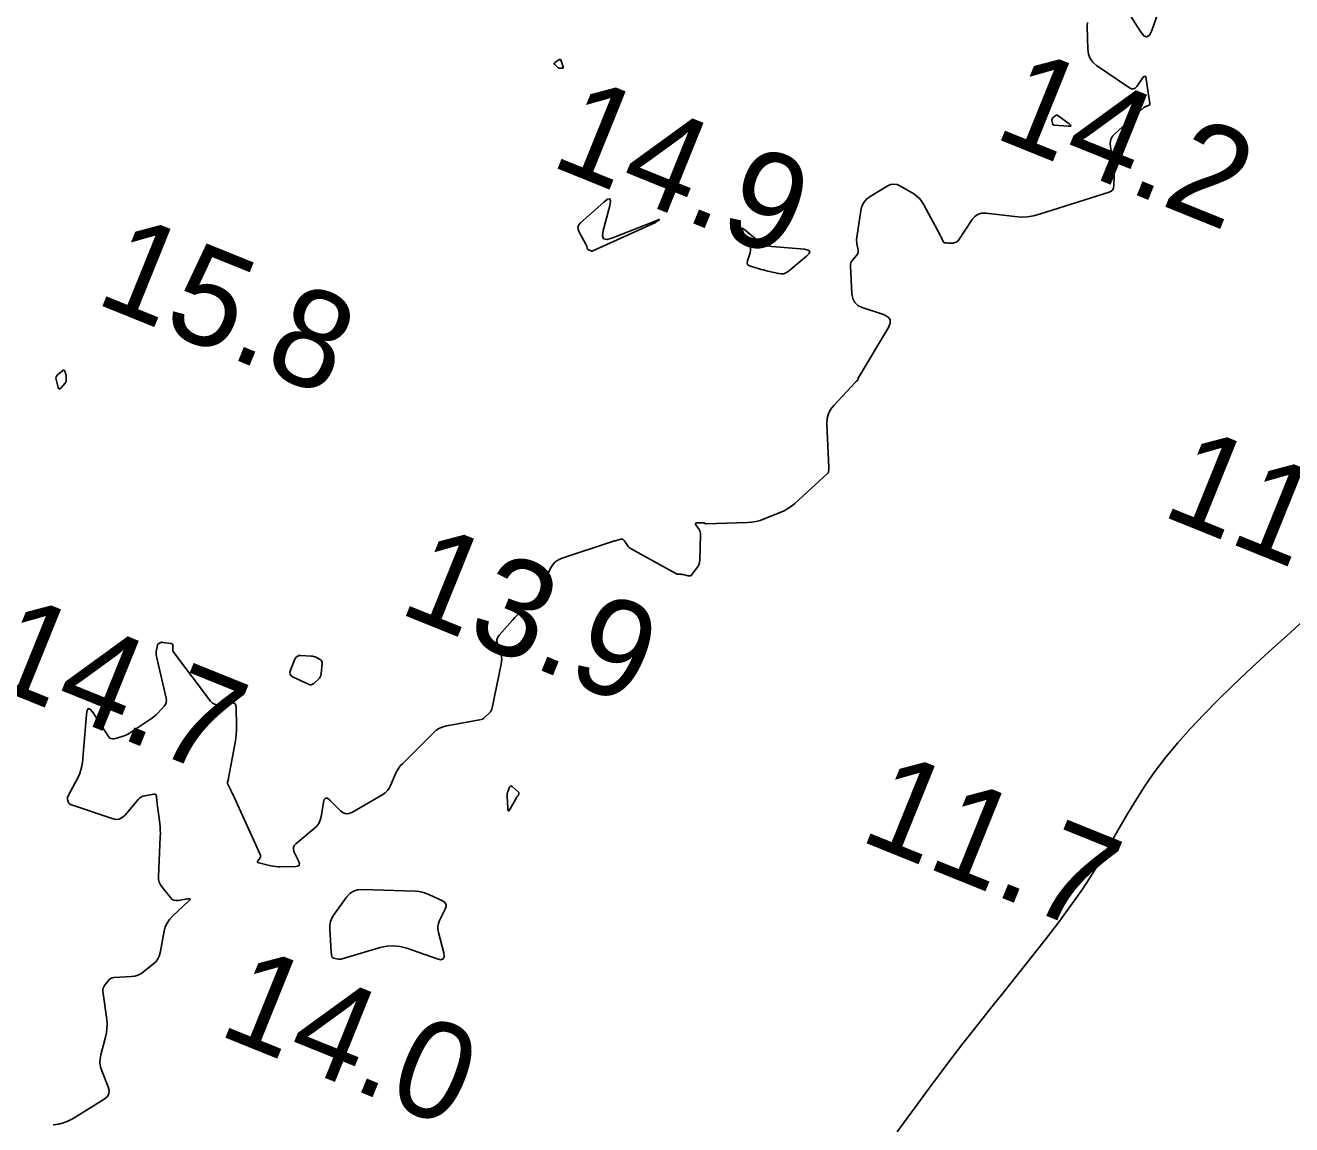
# Model space of a CAD drawing. Extents: x 3040093 to 3056816, y 408076 to 509144.
# Drawn here: x 3044515.2 to 3044580.3, y 440673.4 to 440730 of the extents above; entities that cross this region are included whole.
import ezdxf

# ---------------------------------------------------------------- set-up
doc = ezdxf.new("R2010")
doc.units = 0
for name, color, linetype in [('V-CHAN-CONT-EL12-1112', 7, 'Continuous'), ('V-CHAN-CONT-EL15', 7, 'Continuous'), ('V-TOPO-SOUN-0810', 7, 'Continuous')]:
    doc.layers.add(name, color=color, linetype=linetype)

msp = doc.modelspace()

# ---------------------------------------------------------------- linework, layer by layer
at = {"layer": 'V-CHAN-CONT-EL12-1112'}
msp.add_lwpolyline([(3044580.998, 440699.359), (3044580.263, 440698.694), (3044579.522, 440698.027), (3044578.777, 440697.35), (3044578.028, 440696.656), (3044577.283, 440695.948), (3044576.548, 440695.227), (3044575.832, 440694.498), (3044575.142, 440693.762), (3044574.487, 440693.025), (3044573.874, 440692.288), (3044573.311, 440691.555), (3044572.802, 440690.827), (3044572.336, 440690.102), (3044571.896, 440689.373), (3044571.469, 440688.636), (3044571.039, 440687.886), (3044570.59, 440687.117), (3044570.107, 440686.326), (3044569.575, 440685.505), (3044568.983, 440684.654), (3044568.339, 440683.776), (3044567.655, 440682.881), (3044566.945, 440681.975), (3044566.22, 440681.066), (3044565.493, 440680.162), (3044564.777, 440679.27), (3044564.084, 440678.399), (3044563.424, 440677.555), (3044562.796, 440676.737), (3044562.198, 440675.944), (3044561.627, 440675.176), (3044561.08, 440674.431), (3044560.554, 440673.708), (3044560.045, 440673.006)], dxfattribs=at)
at = {"layer": 'V-CHAN-CONT-EL15'}
for points in [[(3044573.701, 440731.269), (3044573.15, 440729.717), (3044573.028, 440729.472), (3044572.889, 440729.38), (3044572.733, 440729.44), (3044572.56, 440729.652), (3044571.609, 440731.166)], [(3044569.831, 440730.115), (3044569.823, 440729.91), (3044569.848, 440728.741), (3044569.88, 440728.491), (3044569.966, 440728.27), (3044570.104, 440728.078), (3044570.296, 440727.915), (3044571.997, 440726.759), (3044572.102, 440726.708), (3044572.199, 440726.702), (3044572.288, 440726.742), (3044572.368, 440726.827), (3044572.673, 440727.258), (3044572.742, 440727.336), (3044572.797, 440727.355), (3044572.837, 440727.313), (3044572.863, 440727.212), (3044573.043, 440725.946), (3044573.043, 440725.911), (3044573.032, 440725.883), (3044573.012, 440725.861), (3044572.981, 440725.845), (3044572.835, 440725.795), (3044572.8, 440725.781), (3044572.766, 440725.763), (3044572.735, 440725.743), (3044572.705, 440725.718), (3044571.256, 440724.409), (3044571.125, 440724.262), (3044571.041, 440724.098), (3044571.004, 440723.917), (3044571.013, 440723.72), (3044571.17, 440722.742), (3044571.187, 440722.616), (3044571.199, 440722.489), (3044571.205, 440722.362), (3044571.206, 440722.234), (3044571.197, 440721.723), (3044571.18, 440721.607), (3044571.133, 440721.512), (3044571.056, 440721.44), (3044570.95, 440721.39), (3044567.369, 440720.248), (3044567.056, 440720.166), (3044566.741, 440720.119), (3044566.421, 440720.105), (3044566.099, 440720.127), (3044564.609, 440720.302), (3044564.394, 440720.302), (3044564.204, 440720.247), (3044564.04, 440720.138), (3044563.9, 440719.975), (3044563.171, 440718.882), (3044563.153, 440718.859), (3044563.132, 440718.84), (3044563.108, 440718.825), (3044563.081, 440718.815), (3044562.967, 440718.779), (3044562.939, 440718.772), (3044562.91, 440718.767), (3044562.881, 440718.764), (3044562.851, 440718.763), (3044562.67, 440718.768), (3044562.603, 440718.77), (3044562.49, 440718.773), (3044562.469, 440718.776), (3044562.452, 440718.784), (3044562.437, 440718.797), (3044562.426, 440718.815), (3044562.32, 440719.038), (3044562.299, 440719.081), (3044562.277, 440719.125), (3044562.255, 440719.168), (3044562.232, 440719.211), (3044561.418, 440720.738), (3044561.315, 440720.904), (3044561.193, 440721.052), (3044561.052, 440721.182), (3044560.891, 440721.293), (3044560.211, 440721.703), (3044560.041, 440721.78), (3044559.871, 440721.805), (3044559.701, 440721.779), (3044559.532, 440721.702), (3044558.649, 440721.165), (3044558.466, 440721.027), (3044558.325, 440720.862), (3044558.227, 440720.668), (3044558.171, 440720.446), (3044557.962, 440719.045), (3044557.953, 440718.965), (3044557.951, 440718.886), (3044557.956, 440718.807), (3044557.968, 440718.728), (3044558.027, 440718.412), (3044558.034, 440718.335), (3044558.023, 440718.263), (3044557.995, 440718.196), (3044557.951, 440718.133), (3044557.732, 440717.883), (3044557.685, 440717.819), (3044557.653, 440717.75), (3044557.636, 440717.675), (3044557.632, 440717.596), (3044557.707, 440716.15), (3044557.751, 440715.905), (3044557.855, 440715.705), (3044558.02, 440715.552), (3044558.245, 440715.444), (3044559.341, 440715.081), (3044559.557, 440714.973), (3044559.671, 440714.827), (3044559.681, 440714.642), (3044559.588, 440714.419), (3044558.036, 440711.813), (3044558.032, 440711.804), (3044558.028, 440711.794), (3044558.026, 440711.785), (3044558.025, 440711.774), (3044558.023, 440711.732), (3044558.022, 440711.722), (3044558.018, 440711.713), (3044558.013, 440711.705), (3044558.006, 440711.698), (3044557.932, 440711.634), (3044557.917, 440711.621), (3044557.903, 440711.607), (3044557.889, 440711.594), (3044557.875, 440711.579), (3044556.777, 440710.407), (3044556.615, 440710.198), (3044556.502, 440709.97), (3044556.438, 440709.723), (3044556.425, 440709.459), (3044556.517, 440707.213), (3044556.517, 440707.185), (3044556.517, 440707.157), (3044556.515, 440707.128), (3044556.513, 440707.1), (3044556.502, 440706.988), (3044556.497, 440706.961), (3044556.487, 440706.937), (3044556.473, 440706.915), (3044556.454, 440706.894), (3044554.764, 440705.358), (3044554.594, 440705.217), (3044554.414, 440705.092), (3044554.223, 440704.984), (3044554.021, 440704.893), (3044553.194, 440704.562), (3044552.985, 440704.488), (3044552.772, 440704.434), (3044552.556, 440704.398), (3044552.335, 440704.38), (3044550.21, 440704.304), (3044550.197, 440704.304), (3044550.185, 440704.307), (3044550.173, 440704.311), (3044550.161, 440704.317), (3044550.117, 440704.345), (3044550.105, 440704.352), (3044550.093, 440704.356), (3044550.081, 440704.359), (3044550.068, 440704.359), (3044549.728, 440704.357), (3044549.679, 440704.35), (3044549.653, 440704.331), (3044549.652, 440704.299), (3044549.674, 440704.254), (3044549.838, 440704.011), (3044549.872, 440703.952), (3044549.895, 440703.89), (3044549.909, 440703.825), (3044549.912, 440703.757), (3044549.877, 440702.432), (3044549.867, 440702.336), (3044549.843, 440702.244), (3044549.805, 440702.158), (3044549.753, 440702.077), (3044549.464, 440701.694), (3044549.427, 440701.656), (3044549.386, 440701.633), (3044549.339, 440701.624), (3044549.287, 440701.63), (3044549.023, 440701.694), (3044548.99, 440701.701), (3044548.958, 440701.706), (3044548.925, 440701.71), (3044548.892, 440701.712), (3044548.761, 440701.717), (3044548.728, 440701.72), (3044548.697, 440701.726), (3044548.666, 440701.737), (3044548.637, 440701.751), (3044546.351, 440703.014), (3044546.293, 440703.051), (3044546.241, 440703.093), (3044546.194, 440703.142), (3044546.153, 440703.196), (3044545.982, 440703.449), (3044545.948, 440703.488), (3044545.909, 440703.511), (3044545.863, 440703.52), (3044545.812, 440703.513), (3044545.596, 440703.456), (3044545.542, 440703.441), (3044545.488, 440703.425), (3044545.435, 440703.409), (3044545.382, 440703.392), (3044542.743, 440702.515), (3044542.565, 440702.436), (3044542.415, 440702.327), (3044542.293, 440702.187), (3044542.198, 440702.017), (3044541.749, 440700.98), (3044541.733, 440700.942), (3044541.718, 440700.904), (3044541.703, 440700.865), (3044541.69, 440700.826), (3044541.639, 440700.67), (3044541.624, 440700.633), (3044541.604, 440700.598), (3044541.579, 440700.567), (3044541.55, 440700.539), (3044540.762, 440699.871), (3044540.622, 440699.749), (3044540.488, 440699.621), (3044540.358, 440699.489), (3044540.233, 440699.352), (3044539.547, 440698.569), (3044539.475, 440698.465), (3044539.436, 440698.354), (3044539.43, 440698.236), (3044539.456, 440698.112), (3044539.628, 440697.602), (3044539.663, 440697.474), (3044539.679, 440697.344), (3044539.678, 440697.214), (3044539.66, 440697.083), (3044539.196, 440694.84), (3044539.174, 440694.764), (3044539.142, 440694.694), (3044539.1, 440694.63), (3044539.047, 440694.571), (3044538.816, 440694.348), (3044538.756, 440694.298), (3044538.69, 440694.257), (3044538.619, 440694.228), (3044538.542, 440694.208), (3044536.965, 440693.929), (3044536.903, 440693.917), (3044536.841, 440693.902), (3044536.779, 440693.884), (3044536.719, 440693.864), (3044536.478, 440693.779), (3044536.419, 440693.754), (3044536.364, 440693.724), (3044536.314, 440693.688), (3044536.266, 440693.646), (3044534.57, 440691.958), (3044534.462, 440691.84), (3044534.366, 440691.712), (3044534.284, 440691.576), (3044534.215, 440691.431), (3044533.963, 440690.834), (3044533.891, 440690.693), (3044533.799, 440690.569), (3044533.688, 440690.462), (3044533.558, 440690.372), (3044531.994, 440689.459), (3044531.83, 440689.391), (3044531.675, 440689.381), (3044531.526, 440689.429), (3044531.385, 440689.535), (3044530.828, 440690.083), (3044530.706, 440690.176), (3044530.611, 440690.188), (3044530.542, 440690.121), (3044530.499, 440689.974), (3044530.382, 440689.227), (3044530.338, 440689.048), (3044530.265, 440688.886), (3044530.163, 440688.741), (3044530.031, 440688.612), (3044529.086, 440687.831), (3044529.001, 440687.739), (3044528.957, 440687.638), (3044528.955, 440687.528), (3044528.994, 440687.408), (3044529.234, 440686.914), (3044529.269, 440686.805), (3044529.255, 440686.727), (3044529.192, 440686.679), (3044529.079, 440686.662), (3044528.271, 440686.65), (3044528.149, 440686.652), (3044528.029, 440686.661), (3044527.909, 440686.678), (3044527.79, 440686.702), (3044527.176, 440686.847), (3044527.137, 440686.862), (3044527.117, 440686.885), (3044527.116, 440686.915), (3044527.134, 440686.952), (3044527.242, 440687.117), (3044527.263, 440687.159), (3044527.272, 440687.201), (3044527.27, 440687.244), (3044527.255, 440687.289), (3044525.833, 440690.384), (3044525.805, 440690.444), (3044525.777, 440690.504), (3044525.748, 440690.564), (3044525.72, 440690.624), (3044525.568, 440690.94), (3044525.561, 440690.962), (3044525.557, 440690.983), (3044525.559, 440691.005), (3044525.565, 440691.027), (3044525.597, 440691.114), (3044525.605, 440691.137), (3044525.612, 440691.159), (3044525.618, 440691.182), (3044525.622, 440691.205), (3044525.958, 440693.044), (3044525.991, 440693.251), (3044526.013, 440693.459), (3044526.025, 440693.667), (3044526.027, 440693.877), (3044526.012, 440694.849), (3044525.992, 440694.972), (3044525.937, 440695.054), (3044525.848, 440695.093), (3044525.723, 440695.09), (3044525.155, 440694.996), (3044525.02, 440694.99), (3044524.898, 440695.018), (3044524.79, 440695.081), (3044524.697, 440695.179), (3044522.795, 440697.689), (3044522.772, 440697.726), (3044522.755, 440697.766), (3044522.747, 440697.808), (3044522.745, 440697.852), (3044522.754, 440698.033), (3044522.75, 440698.074), (3044522.735, 440698.105), (3044522.707, 440698.126), (3044522.668, 440698.138), (3044522.235, 440698.206), (3044522.207, 440698.209), (3044522.18, 440698.207), (3044522.154, 440698.202), (3044522.128, 440698.192), (3044522.024, 440698.146), (3044522.001, 440698.132), (3044521.983, 440698.115), (3044521.97, 440698.093), (3044521.962, 440698.067), (3044521.899, 440697.735), (3044521.89, 440697.671), (3044521.888, 440697.606), (3044521.892, 440697.542), (3044521.904, 440697.478), (3044522.411, 440695.326), (3044522.425, 440695.212), (3044522.411, 440695.106), (3044522.37, 440695.007), (3044522.302, 440694.915), (3044521.973, 440694.563), (3044521.888, 440694.478), (3044521.799, 440694.398), (3044521.705, 440694.323), (3044521.607, 440694.254), (3044520.517, 440693.534), (3044520.429, 440693.48), (3044520.337, 440693.433), (3044520.242, 440693.394), (3044520.143, 440693.361), (3044519.743, 440693.246), (3044519.649, 440693.232), (3044519.565, 440693.247), (3044519.492, 440693.291), (3044519.431, 440693.363), (3044518.644, 440694.584), (3044518.51, 440694.753), (3044518.408, 440694.795), (3044518.337, 440694.71), (3044518.298, 440694.498), (3044518.093, 440692.026), (3044518.067, 440691.827), (3044518.021, 440691.634), (3044517.955, 440691.446), (3044517.87, 440691.264), (3044517.34, 440690.261), (3044517.325, 440690.225), (3044517.319, 440690.189), (3044517.32, 440690.152), (3044517.33, 440690.114), (3044517.386, 440689.963), (3044517.403, 440689.928), (3044517.426, 440689.9), (3044517.455, 440689.877), (3044517.49, 440689.861), (3044519.621, 440689.13), (3044519.812, 440689.09), (3044519.986, 440689.108), (3044520.145, 440689.182), (3044520.289, 440689.313), (3044520.971, 440690.118), (3044521.041, 440690.187), (3044521.119, 440690.242), (3044521.206, 440690.281), (3044521.301, 440690.306), (3044521.774, 440690.387), (3044521.829, 440690.388), (3044521.871, 440690.371), (3044521.897, 440690.336), (3044521.91, 440690.282), (3044521.932, 440690.028), (3044521.938, 440689.965), (3044521.944, 440689.902), (3044521.952, 440689.839), (3044521.959, 440689.776), (3044522.077, 440688.88), (3044522.095, 440688.71), (3044522.106, 440688.539), (3044522.11, 440688.368), (3044522.106, 440688.196), (3044522.015, 440686.14), (3044522.021, 440685.991), (3044522.053, 440685.85), (3044522.111, 440685.718), (3044522.195, 440685.595), (3044522.624, 440685.07), (3044522.706, 440684.989), (3044522.8, 440684.938), (3044522.904, 440684.915), (3044523.019, 440684.92), (3044523.501, 440685), (3044523.595, 440685.007), (3044523.637, 440684.988), (3044523.626, 440684.944), (3044523.562, 440684.873), (3044522.727, 440684.101), (3044522.574, 440683.936), (3044522.453, 440683.753), (3044522.363, 440683.553), (3044522.305, 440683.336), (3044522.097, 440682.215), (3044522.053, 440682.054), (3044521.983, 440681.909), (3044521.889, 440681.779), (3044521.768, 440681.664), (3044521.237, 440681.234), (3044521.099, 440681.139), (3044520.952, 440681.068), (3044520.796, 440681.021), (3044520.63, 440680.998), (3044519.707, 440680.94), (3044519.628, 440680.927), (3044519.557, 440680.899), (3044519.494, 440680.857), (3044519.439, 440680.799), (3044519.235, 440680.537), (3044519.191, 440680.469), (3044519.163, 440680.397), (3044519.151, 440680.321), (3044519.154, 440680.241), (3044519.346, 440678.778), (3044519.365, 440678.551), (3044519.361, 440678.325), (3044519.335, 440678.101), (3044519.287, 440677.878), (3044519.044, 440676.973), (3044519.004, 440676.761), (3044518.999, 440676.551), (3044519.03, 440676.343), (3044519.096, 440676.138), (3044519.429, 440675.321), (3044519.478, 440675.128), (3044519.46, 440674.957), (3044519.373, 440674.808), (3044519.22, 440674.681), (3044517.618, 440673.691), (3044517.377, 440673.561), (3044517.125, 440673.463), (3044516.863, 440673.397), (3044516.591, 440673.363)]]:
    msp.add_lwpolyline(points, dxfattribs=at)
for points in [[(3044542.384, 440727.98), (3044542.377, 440728.008), (3044542.388, 440728.035), (3044542.416, 440728.06), (3044542.616, 440728.193), (3044542.658, 440728.214), (3044542.693, 440728.213), (3044542.722, 440728.192), (3044542.743, 440728.151), (3044542.853, 440727.835), (3044542.859, 440727.807), (3044542.853, 440727.787), (3044542.836, 440727.775), (3044542.808, 440727.771), (3044542.673, 440727.771), (3044542.641, 440727.773), (3044542.61, 440727.782), (3044542.582, 440727.796), (3044542.556, 440727.816), (3044542.408, 440727.951)], [(3044568.211, 440725.341), (3044568.243, 440725.348), (3044568.276, 440725.343), (3044568.309, 440725.326), (3044568.889, 440724.907), (3044568.966, 440724.841), (3044568.984, 440724.797), (3044568.942, 440724.776), (3044568.84, 440724.777), (3044568.122, 440724.844), (3044568.087, 440724.852), (3044568.06, 440724.869), (3044568.041, 440724.895), (3044568.03, 440724.93), (3044568.004, 440725.087), (3044568.002, 440725.125), (3044568.01, 440725.159), (3044568.027, 440725.19), (3044568.053, 440725.217), (3044568.18, 440725.322)], [(3044544.102, 440718.45), (3044544.09, 440718.462), (3044544.082, 440718.477), (3044544.078, 440718.495), (3044544.064, 440718.59), (3044544.06, 440718.612), (3044544.054, 440718.633), (3044544.046, 440718.653), (3044544.036, 440718.673), (3044543.656, 440719.368), (3044543.611, 440719.487), (3044543.608, 440719.598), (3044543.648, 440719.702), (3044543.73, 440719.798), (3044544.937, 440720.876), (3044545.133, 440721.022), (3044545.25, 440721.039), (3044545.287, 440720.927), (3044545.245, 440720.686), (3044544.903, 440719.404), (3044544.867, 440719.142), (3044544.928, 440718.99), (3044545.086, 440718.946), (3044545.342, 440719.012), (3044547.578, 440719.892), (3044547.603, 440719.902), (3044547.627, 440719.911), (3044547.651, 440719.921), (3044547.675, 440719.931), (3044547.779, 440719.974), (3044547.795, 440719.98), (3044547.801, 440719.98), (3044547.797, 440719.975), (3044547.784, 440719.965), (3044547.694, 440719.9), (3044547.686, 440719.894), (3044547.677, 440719.888), (3044547.669, 440719.881), (3044547.661, 440719.875), (3044547.628, 440719.847), (3044547.619, 440719.841), (3044547.611, 440719.835), (3044547.602, 440719.83), (3044547.592, 440719.825), (3044544.368, 440718.357), (3044544.353, 440718.352), (3044544.338, 440718.349), (3044544.323, 440718.35), (3044544.308, 440718.354), (3044544.247, 440718.376), (3044544.232, 440718.382), (3044544.217, 440718.388), (3044544.202, 440718.395), (3044544.188, 440718.402), (3044544.116, 440718.44)], [(3044554.312, 440717.231), (3044554.196, 440717.188), (3044554.074, 440717.176), (3044553.945, 440717.192), (3044553.374, 440717.325), (3044553.263, 440717.352), (3044553.152, 440717.38), (3044553.041, 440717.41), (3044552.931, 440717.441), (3044552.486, 440717.569), (3044552.396, 440717.609), (3044552.342, 440717.669), (3044552.323, 440717.746), (3044552.339, 440717.843), (3044552.472, 440718.268), (3044552.495, 440718.373), (3044552.497, 440718.476), (3044552.478, 440718.578), (3044552.437, 440718.678), (3044552.089, 440719.358), (3044552.039, 440719.473), (3044552.04, 440719.525), (3044552.091, 440719.515), (3044552.193, 440719.442), (3044552.872, 440718.884), (3044553.033, 440718.77), (3044553.206, 440718.683), (3044553.39, 440718.624), (3044553.584, 440718.593), (3044555.266, 440718.445), (3044555.461, 440718.406), (3044555.544, 440718.332), (3044555.516, 440718.225), (3044555.377, 440718.083), (3044554.421, 440717.302)], [(3044517.257, 440711.648), (3044517.247, 440711.613), (3044517.23, 440711.58), (3044517.207, 440711.55), (3044516.978, 440711.294), (3044516.935, 440711.257), (3044516.899, 440711.25), (3044516.871, 440711.272), (3044516.85, 440711.325), (3044516.742, 440711.74), (3044516.733, 440711.808), (3044516.743, 440711.87), (3044516.771, 440711.926), (3044516.819, 440711.975), (3044517.094, 440712.199), (3044517.126, 440712.218), (3044517.152, 440712.219), (3044517.174, 440712.204), (3044517.189, 440712.17), (3044517.246, 440711.993), (3044517.256, 440711.956), (3044517.263, 440711.918), (3044517.267, 440711.88), (3044517.267, 440711.841), (3044517.262, 440711.686)], [(3044530.386, 440697.283), (3044530.419, 440697.241), (3044530.436, 440697.19), (3044530.437, 440697.131), (3044530.383, 440696.582), (3044530.368, 440696.505), (3044530.341, 440696.433), (3044530.3, 440696.368), (3044530.247, 440696.31), (3044530.007, 440696.09), (3044529.945, 440696.046), (3044529.88, 440696.024), (3044529.811, 440696.024), (3044529.739, 440696.047), (3044528.947, 440696.408), (3044528.844, 440696.474), (3044528.785, 440696.557), (3044528.771, 440696.658), (3044528.801, 440696.776), (3044529.029, 440697.334), (3044529.08, 440697.423), (3044529.147, 440697.485), (3044529.232, 440697.52), (3044529.334, 440697.528), (3044529.871, 440697.501), (3044529.934, 440697.495), (3044529.995, 440697.482), (3044530.054, 440697.462), (3044530.111, 440697.435), (3044530.337, 440697.317)], [(3044540.479, 440690.261), (3044540.472, 440690.253), (3044540.465, 440690.244), (3044540.459, 440690.234), (3044540.117, 440689.627), (3044540.065, 440689.55), (3044540.026, 440689.53), (3044540.001, 440689.566), (3044539.989, 440689.658), (3044539.962, 440690.284), (3044539.963, 440690.345), (3044539.969, 440690.404), (3044539.982, 440690.462), (3044540.001, 440690.519), (3044540.089, 440690.747), (3044540.114, 440690.791), (3044540.145, 440690.811), (3044540.182, 440690.807), (3044540.224, 440690.778), (3044540.543, 440690.489), (3044540.555, 440690.476), (3044540.562, 440690.461), (3044540.564, 440690.445), (3044540.563, 440690.427), (3044540.543, 440690.339), (3044540.539, 440690.329), (3044540.535, 440690.319), (3044540.528, 440690.31), (3044540.521, 440690.301), (3044540.487, 440690.27)], [(3044530.989, 440681.955), (3044530.967, 440681.971), (3044530.951, 440681.993), (3044530.942, 440682.021), (3044530.917, 440682.148), (3044530.911, 440682.179), (3044530.906, 440682.211), (3044530.903, 440682.243), (3044530.9, 440682.275), (3044530.827, 440683.436), (3044530.831, 440683.635), (3044530.868, 440683.825), (3044530.938, 440684.005), (3044531.041, 440684.176), (3044531.697, 440685.088), (3044531.86, 440685.268), (3044532.049, 440685.394), (3044532.265, 440685.467), (3044532.507, 440685.485), (3044535.225, 440685.396), (3044535.407, 440685.381), (3044535.584, 440685.347), (3044535.757, 440685.296), (3044535.926, 440685.226), (3044536.63, 440684.891), (3044536.75, 440684.812), (3044536.814, 440684.714), (3044536.824, 440684.597), (3044536.778, 440684.461), (3044536.487, 440683.88), (3044536.429, 440683.733), (3044536.398, 440683.583), (3044536.396, 440683.43), (3044536.423, 440683.274), (3044536.696, 440682.21), (3044536.72, 440682.018), (3044536.673, 440681.904), (3044536.555, 440681.866), (3044536.366, 440681.906), (3044534.791, 440682.452), (3044534.453, 440682.542), (3044534.113, 440682.577), (3044533.773, 440682.559), (3044533.431, 440682.486), (3044531.463, 440681.911), (3044531.413, 440681.899), (3044531.362, 440681.893), (3044531.312, 440681.894), (3044531.261, 440681.9), (3044531.018, 440681.946)]]:
    msp.add_lwpolyline(points, close=True, dxfattribs=at)

# ---------------------------------------------------------------- texts
at = {"layer": 'V-TOPO-SOUN-0810'}
for s, p in [('14.2 ', (3044564.913, 440724.24)), ('14.9 ', (3044542.083, 440722.79)), ('15.8 ', (3044518.653, 440715.71)), ('11.9 ', (3044573.543, 440704.78)), ('13.9 ', (3044534.273, 440699.76)), ('14.7 ', (3044513.013, 440696.12)), ('11.7 ', (3044557.993, 440688.05)), ('14.0 ', (3044524.983, 440678.04))]:
    msp.add_text(s, height=5, rotation=338, dxfattribs=at).set_placement(p)

doc.saveas('drawing.dxf')
